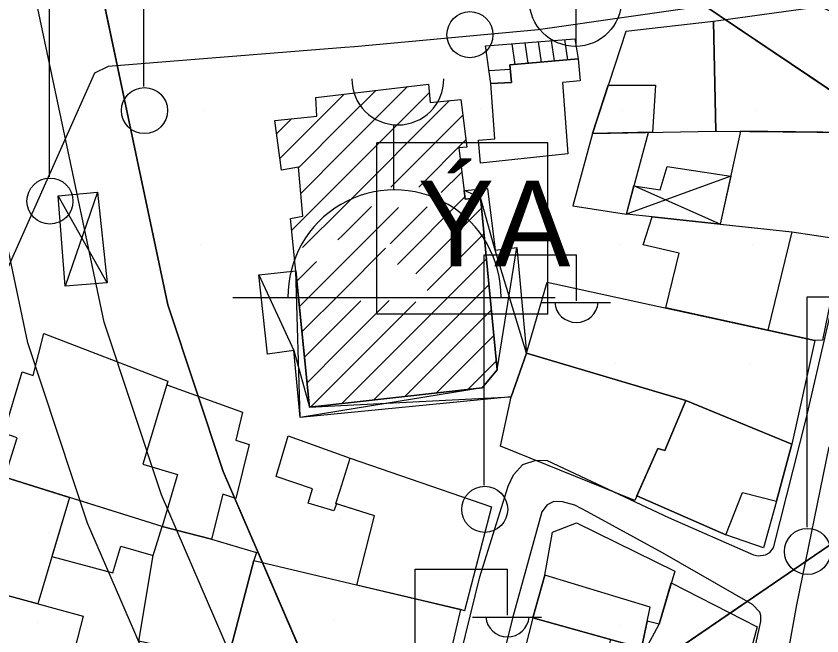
# Model space of a CAD drawing. Extents: x 417997 to 421451, y 4451742 to 4455216.
# Drawn here: x 420189.4 to 420250.6, y 4452504.1 to 4452551.2 of the extents above; entities that cross this region are included whole.
import ezdxf

# ---------------------------------------------------------------- set-up
doc = ezdxf.new("R2010")
doc.units = 0
for name, color, linetype in [('ADA', 7, 'Continuous'), ('ADAKENARI', 7, 'Continuous'), ('B_Betonzemin', 7, 'Continuous'), ('B_Dini tesis', 7, 'Continuous'), ('B_Merdiven', 7, 'Continuous'), ('B_Mesken', 7, 'Continuous'), ('B_Sundurma', 7, 'Continuous'), ('B_Tarama', 7, 'Continuous'), ('B_Teras', 7, 'Continuous'), ('Default', 7, 'Continuous'), ('KALDIRIM', 7, 'Continuous'), ('PL_AYA_PARK_DINLENME', 7, 'Continuous'), ('PL_SAY_DINI_TESIS', 7, 'Continuous'), ('PL_SOSYAL_TESİS', 7, 'Continuous'), ('PL_TİCK', 7, 'Continuous'), ('S_Cami_Mescid', 7, 'Continuous'), ('S_Elektrik_Diregi', 7, 'Continuous'), ('S_Rogar_Kapagi', 7, 'Continuous'), ('SM_SEMBOL', 7, 'Continuous'), ('TR_DINITESIS', 7, 'Continuous'), ('TR_PARKALANI', 7, 'Continuous'), ('TR_TİCK', 7, 'Continuous'), ('Yol_Sose', 7, 'Continuous')]:
    doc.layers.add(name, color=color, linetype=linetype)

# ---------------------------------------------------------------- blocks, each defined once
blk = doc.blocks.new('POINT_DISPLAY')
at = {"layer": 'Default'}
blk.add_line((0, 0), (0, 0), dxfattribs=at)

msp = doc.modelspace()

# ---------------------------------------------------------------- linework, layer by layer
at = {"layer": 'ADA'}
for p, q in [((420190.028, 4452586.79), (420279.227, 4452526.785)), ((420190.028, 4452586.79), (420279.227, 4452526.785)), ((420219.802, 4452489.597), (420276.745, 4452528.455)), ((420219.802, 4452489.597), (420276.745, 4452528.455))]:
    msp.add_line(p, q, dxfattribs=at)
at = {"layer": 'ADAKENARI'}
for p, q in [((420198.607, 4452540.281), (420195.074, 4452556.989)), ((420198.607, 4452540.281), (420195.074, 4452556.989)), ((420200.934, 4452529.276), (420198.607, 4452540.281)), ((420200.934, 4452529.276), (420198.607, 4452540.281)), ((420190.299, 4452526.397), (420187.845, 4452538.006)), ((420190.299, 4452526.397), (420187.845, 4452538.006)), ((420205.13, 4452516.628), (420200.934, 4452529.276)), ((420205.13, 4452516.628), (420200.934, 4452529.276)), ((420194.841, 4452512.707), (420190.299, 4452526.397)), ((420194.841, 4452512.707), (420190.299, 4452526.397)), ((420212.68, 4452499.155), (420205.13, 4452516.628)), ((420212.68, 4452499.155), (420205.13, 4452516.628)), ((420203.092, 4452493.612), (420194.841, 4452512.707)), ((420203.092, 4452493.612), (420194.841, 4452512.707))]:
    msp.add_line(p, q, dxfattribs=at)
at = {"layer": 'B_Betonzemin'}
for points in [[(420224.539, 4452541.772), (420225.771, 4452541.873), (420225.488, 4452546.078), (420227.038, 4452546.172), (420226.916, 4452547.5), (420232.108, 4452547.954), (420232.263, 4452546.291), (420230.927, 4452546.153), (420231.319, 4452540.739), (420224.7, 4452540.038)], [(420224.7, 4452540.038), (420224.539, 4452541.772)]]:
    msp.add_lwpolyline(points, dxfattribs=at)
at = {"layer": 'B_Dini tesis'}
msp.add_lwpolyline([(420212.178, 4452545.027), (420220.749, 4452546.036), (420220.878, 4452544.652), (420223.2, 4452544.872), (420223.654, 4452541.243), (420223.034, 4452541.201), (420223.53, 4452537.3), (420224.699, 4452537.419), (420225.967, 4452524.35), (420224.827, 4452522.969), (420211.698, 4452521.501), (420210.267, 4452535.843), (420211.2, 4452536.022), (420210.858, 4452539.728), (420209.568, 4452539.502), (420209.069, 4452543.267), (420212.259, 4452543.596)], close=True, dxfattribs=at)
at = {"layer": 'B_Merdiven'}
for p, q in [((420231.612, 4452549.455), (420231.864, 4452549.471)), ((420227.071, 4452549.1), (420227.298, 4452547.534)), ((420228.071, 4452549.179), (420228.296, 4452547.621)), ((420229.07, 4452549.257), (420229.294, 4452547.708)), ((420230.069, 4452549.335), (420230.292, 4452547.795)), ((420231.068, 4452549.413), (420231.29, 4452547.882)), ((420225.344, 4452547.071), (420226.946, 4452547.168))]:
    msp.add_line(p, q, dxfattribs=at)
msp.add_lwpolyline([(420225.488, 4452546.078), (420225.073, 4452548.944), (420231.863, 4452549.475), (420232.108, 4452547.954), (420226.916, 4452547.5), (420227.038, 4452546.172)], close=True, dxfattribs=at)
at = {"layer": 'B_Mesken'}
for points in [[(420242.405, 4452550.798), (420242.57, 4452542.477), (420252.805, 4452542.356), (420255.175, 4452549.887), (420250.508, 4452551.917)], [(420235.723, 4452550.031), (420233.211, 4452542.293), (420242.57, 4452542.477), (420242.405, 4452550.798)], [(420231.703, 4452536.791), (420235.777, 4452536.171), (420237.443, 4452542.376), (420233.211, 4452542.293)], [(420244.452, 4452542.454), (420242.889, 4452535.402), (420248.336, 4452534.825), (420252.249, 4452534.246), (420253.98, 4452542.114), (420252.805, 4452542.356)], [(420252.249, 4452534.246), (420250.666, 4452526.591), (420250.093, 4452526.583), (420246.508, 4452527.363), (420238.764, 4452529.047), (420239.79, 4452533.21), (420237.058, 4452533.835), (420237.736, 4452535.949), (420248.336, 4452534.825)], [(420229.757, 4452531.005), (420250.093, 4452526.583), (420248.348, 4452518.706), (420240.298, 4452522.016), (420228.178, 4452525.603)], [(420200.855, 4452523.207), (420206.606, 4452521.122), (420206.101, 4452519.007), (420207.11, 4452518.683), (420206.101, 4452514.579), (420205.102, 4452514.893), (420204.251, 4452511.48), (420200.515, 4452512.443), (420188.557, 4452516.203), (420189.491, 4452519.191), (420188.473, 4452519.534), (420189.881, 4452524.185), (420190.707, 4452523.91), (420191.508, 4452527.111), (420200.936, 4452523.473)], [(420228.178, 4452525.603), (420240.298, 4452522.016), (420238.689, 4452518.221), (420238.155, 4452518.376), (420236.405, 4452514.413), (420226.217, 4452518.542), (420227.016, 4452522.298)], [(420247.191, 4452514.368), (420246.184, 4452510.829), (420243.318, 4452511.821), (420236.566, 4452514.778), (420238.155, 4452518.376), (420238.689, 4452518.221), (420240.298, 4452522.016), (420248.348, 4452518.706)], [(420213.759, 4452514.177), (420213.544, 4452513.64), (420211.594, 4452514.219), (420211.919, 4452515.315), (420209.163, 4452516.256), (420210.069, 4452519.331), (420214.794, 4452517.648), (420225.53, 4452513.954), (420223.476, 4452506.053), (420223.168, 4452506.141), (420215.299, 4452508.003), (420216.643, 4452513.27)], [(420183.836, 4452508.537), (420186.048, 4452516.89), (420188.557, 4452516.203), (420193.459, 4452514.662), (420191.062, 4452506.575)], [(420192.127, 4452510.17), (420196.768, 4452508.919), (420197.359, 4452510.957), (420199.828, 4452510.258), (420200.515, 4452512.443), (420193.459, 4452514.662)], [(420200.515, 4452512.443), (420204.251, 4452511.48), (420207.681, 4452510.478), (420207.474, 4452509.855), (420205.479, 4452502.243), (420198.723, 4452503.737), (420199.828, 4452510.258)], [(420239.444, 4452509.053), (420238.27, 4452505.032), (420237.349, 4452505.255), (420236.919, 4452503.22), (420228.667, 4452505.521), (420229.58, 4452508.762), (420230.166, 4452512.016), (420231.984, 4452512.717)], [(420207.474, 4452509.855), (420223.168, 4452506.141), (420221.374, 4452498.421), (420205.479, 4452502.243)], [(420183.743, 4452498.141), (420181.291, 4452499.058), (420183.544, 4452508.617), (420194.501, 4452505.642), (420191.966, 4452495.81)], [(420239.183, 4452508.159), (420245.698, 4452504.838), (420243.133, 4452495.298), (420243.133, 4452495.298), (420235.409, 4452496.18), (420237.223, 4452503.112), (420238.27, 4452505.032)], [(420236.919, 4452503.22), (420237.223, 4452503.112), (420235.409, 4452496.18), (420226.553, 4452497.19), (420228.682, 4452505.517)]]:
    msp.add_lwpolyline(points, close=True, dxfattribs=at)
at = {"layer": 'B_Sundurma'}
for p, q in [((420243.699, 4452539.057), (420235.777, 4452536.171)), ((420224.699, 4452537.419), (420223.445, 4452537.966)), ((420242.889, 4452535.402), (420236.351, 4452538.31)), ((420196.328, 4452530.958), (420192.599, 4452537.555)), ((420195.604, 4452537.826), (420193.14, 4452530.698)), ((420225.805, 4452533.442), (420224.699, 4452537.419)), ((420225.967, 4452524.35), (420227.46, 4452533.637)), ((420228.178, 4452525.603), (420225.805, 4452533.442)), ((420210.981, 4452520.733), (420210.664, 4452531.87)), ((420207.839, 4452531.548), (420210.51, 4452525.823)), ((420210.51, 4452525.823), (420211.698, 4452521.501)), ((420224.827, 4452522.969), (420214.081, 4452521.234)), ((420214.086, 4452521.625), (420227.016, 4452522.298)), ((420211.698, 4452521.501), (420214.086, 4452521.625)), ((420214.081, 4452521.234), (420210.981, 4452520.733)), ((420213.995, 4452513.036), (420213.996, 4452513.032))]:
    msp.add_line(p, q, dxfattribs=at)
for points in [[(420238.88, 4452539.782), (420243.699, 4452539.057), (420242.889, 4452535.402), (420237.736, 4452535.949), (420235.777, 4452536.171), (420236.351, 4452538.31), (420238.335, 4452538.022)], [(420223.445, 4452537.966), (420225.23, 4452538.122), (420225.805, 4452533.442), (420227.46, 4452533.637), (420228.178, 4452525.603), (420227.016, 4452522.298), (420210.981, 4452520.733), (420210.51, 4452525.823), (420208.504, 4452525.525), (420207.839, 4452531.548), (420210.664, 4452531.87), (420211.698, 4452521.501), (420224.827, 4452522.969), (420225.967, 4452524.35), (420224.699, 4452537.419), (420223.53, 4452537.3)], [(420195.604, 4452537.826), (420196.328, 4452530.958), (420193.14, 4452530.698), (420192.599, 4452537.555)]]:
    msp.add_lwpolyline(points, close=True, dxfattribs=at)
at = {"layer": 'B_Tarama'}
for p, q in [((420214.29, 4452540.993), (420219.144, 4452545.847)), ((420209.449, 4452540.395), (420214.335, 4452545.281)), ((420214.267, 4452538.849), (420220.809, 4452545.39)), ((420214.313, 4452543.137), (420216.74, 4452545.564)), ((420214.245, 4452536.705), (420222.33, 4452544.79)), ((420209.201, 4452542.268), (420210.331, 4452543.397)), ((420217.878, 4452538.217), (420223.348, 4452543.687)), ((420210.862, 4452539.686), (420214.313, 4452543.137)), ((420219.995, 4452538.212), (420223.584, 4452541.802)), ((420211.041, 4452537.744), (420214.29, 4452540.993)), ((420221.708, 4452537.804), (420223.268, 4452539.364)), ((420210.358, 4452534.939), (420214.267, 4452538.849)), ((420218.376, 4452532.351), (420223.507, 4452537.482)), ((420211.16, 4452533.62), (420214.245, 4452536.705)), ((420214.199, 4452532.417), (420218.458, 4452536.675)), ((420214.222, 4452534.561), (420216.409, 4452536.748)), ((420217.817, 4452533.913), (420220.626, 4452536.722)), ((420219.785, 4452531.639), (420224.776, 4452536.629)), ((420213.864, 4452534.202), (420214.222, 4452534.561)), ((420220.627, 4452530.359), (420224.964, 4452534.696)), ((420214.177, 4452530.273), (420217.48, 4452533.576)), ((420210.742, 4452531.081), (420212.221, 4452532.56)), ((420210.935, 4452529.152), (420214.199, 4452532.417)), ((420214.166, 4452521.777), (420225.151, 4452532.762)), ((420216.555, 4452522.044), (420225.339, 4452530.828)), ((420211.127, 4452527.223), (420214.177, 4452530.273)), ((420214.109, 4452523.841), (420219.783, 4452529.515)), ((420214.132, 4452525.985), (420217.752, 4452529.605)), ((420214.154, 4452528.129), (420215.611, 4452529.585)), ((420218.943, 4452522.311), (420225.526, 4452528.894)), ((420211.32, 4452525.294), (420214.154, 4452528.129)), ((420221.331, 4452522.578), (420225.714, 4452526.961)), ((420211.512, 4452523.366), (420214.132, 4452525.985)), ((420223.72, 4452522.845), (420225.902, 4452525.027)), ((420211.778, 4452521.51), (420214.109, 4452523.841))]:
    msp.add_line(p, q, dxfattribs=at)
at = {"layer": 'B_Teras'}
for points in [[(420237.984, 4452545.954), (420237.768, 4452542.383), (420233.211, 4452542.293), (420234.4, 4452545.954)], [(420248.336, 4452534.825), (420246.508, 4452527.363), (420238.764, 4452529.047), (420239.79, 4452533.21), (420237.058, 4452533.835), (420237.736, 4452535.949)], [(420200.936, 4452523.473), (420199.026, 4452517.189), (420201.658, 4452516.403), (420200.515, 4452512.443), (420188.557, 4452516.203), (420189.491, 4452519.191), (420188.473, 4452519.534), (420189.881, 4452524.185), (420190.707, 4452523.91), (420191.508, 4452527.111)], [(420236.566, 4452514.778), (420243.318, 4452511.821), (420244.604, 4452515.022), (420247.191, 4452514.368), (420248.348, 4452518.706), (420240.298, 4452522.016), (420238.689, 4452518.221), (420238.155, 4452518.376)], [(420214.018, 4452515.217), (420214.794, 4452517.648), (420225.53, 4452513.954), (420223.476, 4452506.053), (420215.299, 4452508.003), (420216.643, 4452513.27), (420214.006, 4452514.1), (420213.693, 4452514.198)], [(420229.58, 4452508.762), (420228.667, 4452505.521), (420236.919, 4452503.22), (420237.577, 4452506.336)], [(420234.56, 4452503.878), (420232.709, 4452496.488), (420226.553, 4452497.19), (420228.682, 4452505.517)]]:
    msp.add_lwpolyline(points, close=True, dxfattribs=at)
at = {"layer": 'KALDIRIM'}
for p, q in [((420193.715, 4452539.247), (420190.182, 4452555.955)), ((420193.715, 4452539.247), (420190.182, 4452555.955)), ((420196.1, 4452527.967), (420193.715, 4452539.247)), ((420196.1, 4452527.967), (420193.715, 4452539.247)), ((420200.453, 4452514.846), (420196.1, 4452527.967)), ((420200.453, 4452514.846), (420196.1, 4452527.967)), ((420208.322, 4452496.635), (420200.453, 4452514.846)), ((420208.322, 4452496.635), (420200.453, 4452514.846))]:
    msp.add_line(p, q, dxfattribs=at)
at = {"layer": 'PL_AYA_PARK_DINLENME'}
for p, q in [((420190.299, 4452526.397), (420187.845, 4452538.006)), ((420190.299, 4452526.397), (420187.845, 4452538.006)), ((420194.841, 4452512.707), (420190.299, 4452526.397)), ((420194.841, 4452512.707), (420190.299, 4452526.397)), ((420203.092, 4452493.612), (420194.841, 4452512.707)), ((420203.092, 4452493.612), (420194.841, 4452512.707))]:
    msp.add_line(p, q, dxfattribs=at)
at = {"layer": 'PL_SAY_DINI_TESIS'}
for points in [[(420276.745, 4452528.455), (420190.028, 4452586.79), (420191.502, 4452574.281)], [(420276.745, 4452528.455), (420190.028, 4452586.79), (420191.502, 4452574.281)], [(420191.797, 4452572.485), (420195.074, 4452556.989), (420198.607, 4452540.281), (420200.934, 4452529.276), (420205.13, 4452516.628), (420212.68, 4452499.155), (420219.802, 4452489.597), (420276.745, 4452528.455)], [(420191.797, 4452572.485), (420195.074, 4452556.989), (420198.607, 4452540.281), (420200.934, 4452529.276), (420205.13, 4452516.628), (420212.68, 4452499.155), (420219.802, 4452489.597), (420276.745, 4452528.455)]]:
    msp.add_lwpolyline(points, dxfattribs=at)
at = {"layer": 'PL_SOSYAL_TESİS'}
msp.add_lwpolyline([(420243.508, 4452463.039), (420259.194, 4452453.753), (420264.816, 4452450.425), (420308.584, 4452498.139), (420315.233, 4452506.091), (420279.227, 4452526.785), (420276.745, 4452528.455), (420219.802, 4452489.597)], dxfattribs=at)
msp.add_lwpolyline([(420243.508, 4452463.039), (420259.194, 4452453.753), (420264.816, 4452450.425), (420308.584, 4452498.139), (420315.233, 4452506.091), (420279.227, 4452526.785), (420276.745, 4452528.455), (420219.802, 4452489.597)], dxfattribs=at)
at = {"layer": 'PL_TİCK'}
msp.add_lwpolyline([(420253.703, 4452650.28), (420268.165, 4452767.263), (420262.235, 4452772.505), (420196.745, 4452756.055), (420191.807, 4452749.838), (420189.699, 4452630.41), (420189.599, 4452607.801), (420189.767, 4452589.002), (420190.028, 4452586.79), (420276.745, 4452528.455)], dxfattribs=at)
msp.add_lwpolyline([(420253.703, 4452650.28), (420268.165, 4452767.263), (420262.235, 4452772.505), (420196.745, 4452756.055), (420191.807, 4452749.838), (420189.699, 4452630.41), (420189.599, 4452607.801), (420189.767, 4452589.002), (420190.028, 4452586.79), (420276.745, 4452528.455)], dxfattribs=at)
at = {"layer": 'S_Cami_Mescid'}
for p, q in [((420218.116, 4452538.001), (420218.116, 4452542.952)), ((420205.865, 4452529.827), (420230.366, 4452529.827))]:
    msp.add_line(p, q, dxfattribs=at)
for centre, radius, start, end in [((420218.41, 4452546.439), 3.5, 180, 0), ((420218.154, 4452529.904), 8.097, 359.45576, 180.54424)]:
    msp.add_arc(centre, radius, start, end, dxfattribs=at)
at = {"layer": 'S_Elektrik_Diregi'}
for p, q in [((420199.124, 4452545.863), (420199.124, 4452563.363)), ((420191.945, 4452538.994), (420191.945, 4452556.494)), ((420224.978, 4452515.586), (420224.978, 4452533.086)), ((420224.978, 4452533.086), (420231.978, 4452533.086)), ((420231.978, 4452529.586), (420231.978, 4452533.086)), ((420249.498, 4452512.391), (420249.498, 4452529.891)), ((420249.498, 4452529.891), (420256.498, 4452529.891)), ((420229.318, 4452529.446), (420234.568, 4452529.446)), ((420219.737, 4452491.704), (420219.737, 4452509.204)), ((420219.737, 4452509.204), (420226.738, 4452509.204)), ((420226.738, 4452505.704), (420226.738, 4452509.204)), ((420224.078, 4452505.564), (420229.328, 4452505.564))]:
    msp.add_line(p, q, dxfattribs=at)
for centre in [(420223.888, 4452549.789), (420199.16, 4452544.028), (420191.981, 4452537.159), (420225.014, 4452513.75), (420249.534, 4452510.556)]:
    msp.add_circle(centre, 1.75, dxfattribs=at)
for centre in [(420231.978, 4452529.599), (420226.738, 4452505.717)]:
    msp.add_arc(centre, 1.658, 184.83843, 355.14641, dxfattribs=at)
at = {"layer": 'S_Rogar_Kapagi'}
msp.add_line((420231.955, 4452548.876), (420231.955, 4452555.876), dxfattribs=at)
msp.add_circle((420231.902, 4452552.404), 3.5, dxfattribs=at)
at = {"layer": 'SM_SEMBOL'}
for points in [[(420229.806, 4452541.568), (420216.806, 4452541.568)], [(420216.806, 4452528.568), (420216.806, 4452541.568)], [(420229.806, 4452541.568), (420216.806, 4452541.568)], [(420216.806, 4452528.568), (420216.806, 4452541.568)], [(420229.806, 4452528.568), (420229.806, 4452541.568)], [(420229.806, 4452528.568), (420229.806, 4452541.568)], [(420229.806, 4452528.568), (420216.806, 4452528.568)], [(420229.806, 4452528.568), (420216.806, 4452528.568)]]:
    msp.add_lwpolyline(points, dxfattribs=at)
at = {"layer": 'TR_TİCK'}
msp.add_lwpolyline([(420253.703, 4452650.28), (420268.165, 4452767.263), (420262.235, 4452772.505), (420196.745, 4452756.055), (420191.807, 4452749.838), (420189.699, 4452630.41), (420189.599, 4452607.801), (420189.767, 4452589.002), (420190.028, 4452586.79), (420276.745, 4452528.455)], dxfattribs=at)
msp.add_lwpolyline([(420253.703, 4452650.28), (420268.165, 4452767.263), (420262.235, 4452772.505), (420196.745, 4452756.055), (420191.807, 4452749.838), (420189.699, 4452630.41), (420189.599, 4452607.801), (420189.767, 4452589.002), (420190.028, 4452586.79), (420276.745, 4452528.455)], dxfattribs=at)
at = {"layer": 'Yol_Sose'}
for points in [[(420254.807, 4452552.838), (420243.723, 4452552.267), (420229.065, 4452550.161), (420215.122, 4452548.868)], [(420215.122, 4452548.868), (420214.373, 4452548.808)], [(420214.373, 4452548.808), (420199.852, 4452547.644), (420196.413, 4452547.367), (420195.371, 4452546.872), (420187.288, 4452528.807)], [(420222.094, 4452498.213), (420224.633, 4452508.637), (420226.799, 4452515.5), (420227.19, 4452516.379), (420227.898, 4452517.161), (420228.923, 4452517.491), (420229.765, 4452517.454), (420238.976, 4452513.138), (420245.419, 4452510.299), (420245.777, 4452510.226), (420246.353, 4452510.292), (420246.67, 4452510.475), (420246.958, 4452510.821), (420249.449, 4452520.728), (420251.878, 4452531.24)], [(420251.155, 4452518.494), (420248.698, 4452506.49), (420246.425, 4452493.876)], [(420244.325, 4452497.767), (420246.001, 4452505.227), (420245.997, 4452505.678), (420245.911, 4452505.941), (420245.356, 4452506.527), (420238.528, 4452510.439), (420232.818, 4452513.563), (420231.863, 4452514.066), (420230.915, 4452514.328), (420230.256, 4452514.335), (420229.768, 4452514.091), (420229.358, 4452513.552), (420227.123, 4452505.493), (420224.144, 4452493.475)]]:
    msp.add_lwpolyline(points, dxfattribs=at)

# ---------------------------------------------------------------- block references
at = {"layer": 'TR_DINITESIS', "xscale": 0.1, "yscale": 0.10000000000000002}
for p in [(420203.716, 4452544.032), (420203.716, 4452544.032), (420213.668, 4452544.506), (420213.668, 4452544.506), (420224.689, 4452544.194), (420224.689, 4452544.194), (420235.506, 4452544.032), (420235.506, 4452544.032), (420245.648, 4452544.032), (420245.648, 4452544.032), (420213.393, 4452534.344), (420213.393, 4452534.344), (420203.44, 4452533.87), (420203.44, 4452533.87), (420224.413, 4452534.032), (420224.413, 4452534.032), (420235.231, 4452533.87), (420235.231, 4452533.87), (420245.372, 4452533.87), (420245.372, 4452533.87), (420213.128, 4452525.318), (420213.128, 4452525.318), (420224.148, 4452525.005), (420224.148, 4452525.005), (420234.966, 4452524.844), (420234.966, 4452524.844), (420245.107, 4452524.844), (420245.107, 4452524.844), (420213.45, 4452515.55), (420213.45, 4452515.55), (420224.092, 4452515.427), (420224.092, 4452515.427), (420245.051, 4452515.265), (420245.051, 4452515.265), (420235.288, 4452515.17), (420235.288, 4452515.17), (420213.507, 4452505.404), (420213.507, 4452505.404), (420224.527, 4452505.092), (420224.527, 4452505.092), (420235.345, 4452504.931), (420235.345, 4452504.931)]:
    msp.add_blockref('POINT_DISPLAY', p, dxfattribs=at)
at = {"layer": 'TR_PARKALANI', "xscale": 0.1, "yscale": 0.10000000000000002}
for p in [(420191.86, 4452511.988), (420191.86, 4452511.988), (420191.041, 4452505.148), (420191.041, 4452505.148), (420194.794, 4452504.81), (420194.794, 4452504.81)]:
    msp.add_blockref('POINT_DISPLAY', p, dxfattribs=at)

# ---------------------------------------------------------------- texts
at = {"layer": 'SM_SEMBOL'}
msp.add_text('ÝA', height=6.5, dxfattribs=at).set_placement((420219.926, 4452532.201))
msp.add_text('ÝA', height=6.5, dxfattribs=at).set_placement((420219.926, 4452532.201))

doc.saveas('drawing.dxf')
